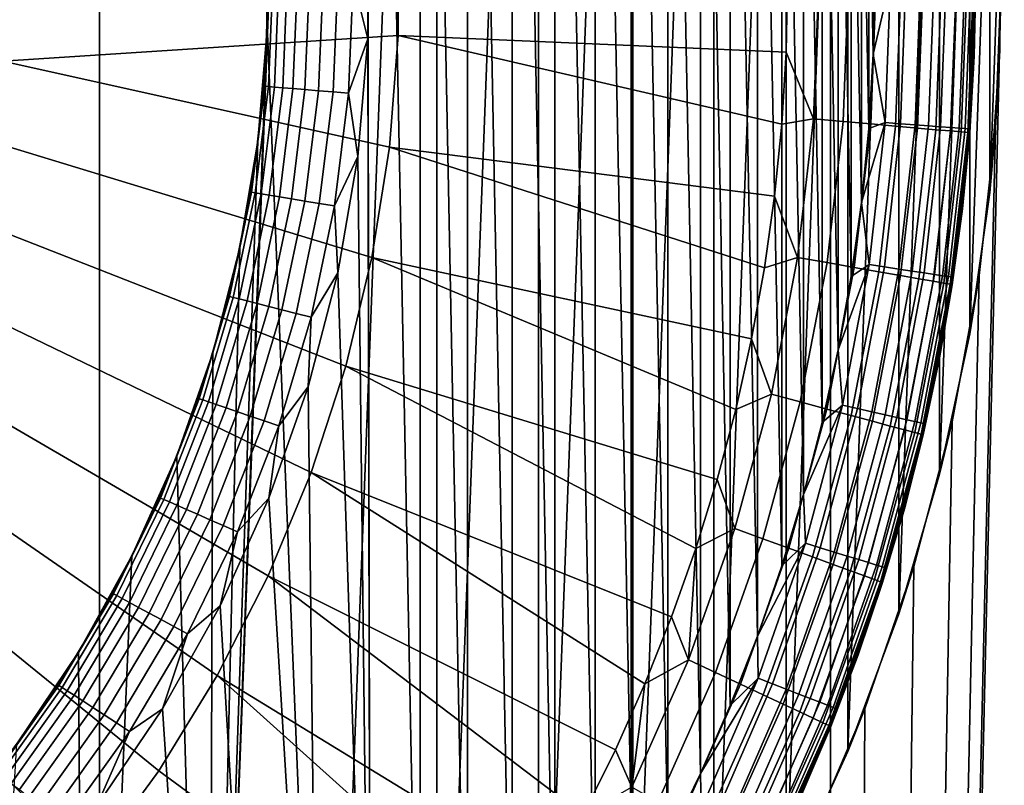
# Model space of a CAD drawing. Header units: metres. Extents: x -109 to 109, y -100 to 58.
# Tile 612 of 642: x 78.56 to 80.51, y 41.41 to 42.92. Entities that reach past the tile are written whole.
import ezdxf

# ---------------------------------------------------------------- set-up
doc = ezdxf.new("R2010")
doc.units = ezdxf.units.M
doc.layers.add('solid_21_062_100_XXX', color=7, linetype='CONTINUOUS')

msp = doc.modelspace()

# ---------------------------------------------------------------- linework, layer by layer
at = {"layer": 'solid_21_062_100_XXX'}
for points in [[(78.716789, 47.799999, 12.809598), (77.981873, 47.799999, 12.915263), (77.981888, 28.5, 12.915262), (78.716789, 28.5, 12.8096)], [(79.444473, 47.799999, 12.662149), (78.716789, 47.799999, 12.809598), (78.716789, 28.5, 12.8096), (79.444458, 28.5, 12.662155)], [(80.162544, 47.799999, 12.473401), (79.444473, 47.799999, 12.662149), (79.444458, 28.5, 12.662155), (80.162521, 28.5, 12.473409)], [(80.868645, 47.799999, 12.243976), (80.162544, 47.799999, 12.473401), (80.162521, 28.5, 12.473409), (80.868645, 28.5, 12.243977)], [(80.5, 43.000057, -12.369317), (80.868645, 47.799999, -12.243976), (80.868645, 28.5, -12.243977), (80.162521, 28.5, -12.473409)], [(79.047775, 42.893463, -9.237076), (79.165985, 45.982033, -9.20366), (79.049286, 42.893391, -9.235881)], [(79.047775, 42.893463, -9.237076), (79.047775, 43.106483, -9.237076), (79.165985, 45.982033, -9.20366)], [(79.049286, 42.893391, -9.235881), (79.165985, 45.982033, -9.20366), (79.383881, 45.771866, -9.137719), (79.165985, 40.017967, -9.203661)], [(79.165985, 40.017967, -9.203661), (79.383881, 45.771866, -9.137719), (79.383873, 40.22813, -9.137719)], [(79.383873, 40.22813, -9.137719), (79.383881, 45.771866, -9.137719), (79.585381, 45.54567, -9.071655)], [(79.24752, 43.116745, -10.7), (79.253189, 40.453938, -10.7), (79.351067, 40.564041, -10.7), (79.253197, 45.546055, -10.7)], [(79.351067, 40.564041, -10.7), (79.351074, 45.435951, -10.7), (79.253197, 45.546055, -10.7)], [(79.383873, 40.22813, -9.137719), (79.585381, 45.54567, -9.071655), (79.585381, 40.45433, -9.071655)], [(79.585381, 40.45433, -9.071655), (79.585381, 45.54567, -9.071655), (79.768608, 45.305695, -9.007257)], [(79.351067, 40.564041, -10.7), (79.444527, 40.677876, -10.7), (79.351074, 45.435951, -10.7)], [(79.444527, 40.677876, -10.7), (79.444534, 45.322117, -10.7), (79.351074, 45.435951, -10.7)], [(79.444527, 40.677876, -10.7), (79.53344, 40.795288, -10.7), (79.444534, 45.322117, -10.7)], [(79.53344, 40.795288, -10.7), (79.53344, 45.204704, -10.7), (79.444534, 45.322117, -10.7)], [(79.585381, 40.45433, -9.071655), (79.768608, 45.305695, -9.007257), (79.7686, 40.694302, -9.007258)], [(79.7686, 40.694302, -9.007258), (79.768608, 45.305695, -9.007257), (79.932037, 45.054535, -8.946269)], [(79.617691, 40.916134, -10.7), (79.617699, 45.083858, -10.7), (79.53344, 45.204704, -10.7)], [(79.53344, 40.795288, -10.7), (79.617691, 40.916134, -10.7), (79.53344, 45.204704, -10.7)], [(79.617691, 40.916134, -10.7), (79.697105, 41.040146, -10.7), (79.617699, 45.083858, -10.7)], [(79.697105, 41.040146, -10.7), (79.697105, 44.959843, -10.7), (79.617699, 45.083858, -10.7)], [(79.7686, 40.694302, -9.007258), (79.932037, 45.054535, -8.946269), (79.932037, 40.945465, -8.94627)], [(79.932037, 40.945465, -8.94627), (79.932037, 45.054535, -8.946269), (80.075157, 44.793949, -8.890058)], [(79.771614, 41.167236, -10.7), (79.771622, 44.832752, -10.7), (79.697105, 44.959843, -10.7)], [(79.697105, 41.040146, -10.7), (79.771614, 41.167236, -10.7), (79.697105, 44.959843, -10.7)], [(79.771614, 41.167236, -10.7), (79.841057, 41.297112, -10.7), (79.771622, 44.832752, -10.7)], [(79.841057, 41.297112, -10.7), (79.841064, 44.702881, -10.7), (79.771622, 44.832752, -10.7)], [(79.932037, 40.945465, -8.94627), (80.075157, 44.793949, -8.890058), (80.075157, 41.206051, -8.890059)], [(80.075157, 41.206051, -8.890059), (80.075157, 44.793949, -8.890058), (80.197212, 44.52663, -8.839994)], [(79.841057, 41.297112, -10.7), (79.90535, 41.429626, -10.7), (79.841064, 44.702881, -10.7)], [(79.90535, 41.429626, -10.7), (79.905357, 44.570366, -10.7), (79.841064, 44.702881, -10.7)], [(79.90535, 41.429626, -10.7), (79.964401, 41.564583, -10.7), (79.905357, 44.570366, -10.7)], [(79.964401, 41.564583, -10.7), (79.964401, 44.43541, -10.7), (79.905357, 44.570366, -10.7)], [(80.075157, 41.206051, -8.890059), (80.197212, 44.52663, -8.839994), (80.197212, 41.473366, -8.839995)], [(80.197212, 41.473366, -8.839995), (80.197212, 44.52663, -8.839994), (80.298233, 44.25436, -8.797061)], [(80.018089, 41.70171, -10.7), (80.018089, 44.298279, -10.7), (79.964401, 44.43541, -10.7)], [(79.964401, 41.564583, -10.7), (80.018089, 41.70171, -10.7), (79.964401, 44.43541, -10.7)], [(80.066368, 41.8409, -10.7), (80.066376, 44.159088, -10.7), (80.018089, 44.298279, -10.7)], [(80.018089, 41.70171, -10.7), (80.066368, 41.8409, -10.7), (80.018089, 44.298279, -10.7)], [(80.197212, 41.473366, -8.839995), (80.298233, 44.25436, -8.797061), (80.298233, 41.745636, -8.797061)], [(80.298233, 41.745636, -8.797061), (80.298233, 44.25436, -8.797061), (80.378517, 43.978317, -8.761956)], [(80.066368, 41.8409, -10.7), (80.109131, 41.981819, -10.7), (80.066376, 44.159088, -10.7)], [(80.109131, 41.981819, -10.7), (80.109131, 44.018169, -10.7), (80.066376, 44.159088, -10.7)], [(80.146332, 42.124352, -10.7), (80.146332, 43.875637, -10.7), (80.109131, 44.018169, -10.7)], [(80.109131, 41.981819, -10.7), (80.146332, 42.124352, -10.7), (80.109131, 44.018169, -10.7)], [(80.298233, 41.745636, -8.797061), (80.378517, 43.978317, -8.761956), (80.378517, 42.021679, -8.761956)], [(80.378517, 42.021679, -8.761956), (80.378517, 43.978317, -8.761956), (80.438217, 43.700317, -8.735281)], [(80.177902, 42.268219, -10.7), (80.17791, 43.73177, -10.7), (80.146332, 43.875637, -10.7)], [(80.146332, 42.124352, -10.7), (80.177902, 42.268219, -10.7), (80.146332, 43.875637, -10.7)], [(80.177902, 42.268219, -10.7), (80.203804, 42.413197, -10.7), (80.17791, 43.73177, -10.7)], [(80.203804, 42.413197, -10.7), (80.203804, 43.586796, -10.7), (80.17791, 43.73177, -10.7)], [(80.378517, 42.021679, -8.761956), (80.438217, 43.700317, -8.735281), (80.438217, 42.299679, -8.735281)], [(80.438217, 42.299679, -8.735281), (80.438217, 43.700317, -8.735281), (80.477821, 43.420666, -8.71732)], [(80.223991, 42.559132, -10.7), (80.223991, 43.440861, -10.7), (80.203804, 43.586796, -10.7)], [(80.203804, 42.413197, -10.7), (80.223991, 42.559132, -10.7), (80.203804, 43.586796, -10.7)], [(80.238434, 42.705681, -10.7), (80.238434, 43.294308, -10.7), (80.223991, 43.440861, -10.7)], [(80.223991, 42.559132, -10.7), (80.238434, 42.705681, -10.7), (80.223991, 43.440861, -10.7)], [(80.438217, 42.299679, -8.735281), (80.477821, 43.420666, -8.71732), (80.477821, 42.579334, -8.71732)], [(80.477821, 42.579334, -8.71732), (80.477821, 43.420666, -8.71732), (80.497543, 43.140156, -8.708293)], [(80.247108, 42.852745, -10.7), (80.247108, 43.147247, -10.7), (80.238434, 43.294308, -10.7)], [(80.238434, 42.705681, -10.7), (80.247108, 42.852745, -10.7), (80.238434, 43.294308, -10.7)], [(80.281288, 43, -10.702462), (80.25, 42.999996, -10.7), (80.247108, 43.147247, -10.7), (80.247108, 42.852745, -10.7)], [(80.447578, 43, -10.868961), (80.447098, 42.848705, -10.9), (80.449997, 43, -12.051724), (80.447098, 43.151295, -10.9)], [(80.477821, 42.579334, -8.71732), (80.497543, 43.140156, -8.708293), (80.497543, 42.85984, -8.708293)], [(80.497543, 43.140156, -8.708293), (80.5, 43.000057, -12.369317), (80.489265, 42.707226, -12.372782), (80.497543, 42.85984, -8.708293)], [(79.218712, 43, -10.697537), (79.24752, 42.883259, -10.7), (79.24752, 43.116745, -10.7)], [(79.24752, 43.116745, -10.7), (79.24752, 42.883259, -10.7), (79.253189, 40.453938, -10.7)], [(78.525978, 42.838936, -12.851696), (78.532372, 43.000004, -12.851696), (79.307747, 43.110588, -12.715114), (79.307747, 42.889393, -12.715114)], [(79.047569, 43.111229, -10.5), (79.047775, 43.106483, -9.237076), (79.047775, 42.893463, -9.237076), (79.050003, 43, -10.5)], [(79.307747, 43.110588, -12.715114), (80.077774, 43, -12.535121), (80.074921, 42.856968, -12.535121), (79.307747, 42.889393, -12.715114)], [(79.043709, 42.789223, -10.531038), (79.052422, 43, -10.531038), (79.047569, 42.888771, -10.5)], [(79.05098, 42.78862, -10.561594), (79.059723, 43, -10.561594), (79.052422, 43, -10.531038), (79.043709, 42.789223, -10.531038)], [(79.047569, 42.888771, -10.5), (79.050003, 43, -10.5), (79.047775, 42.893463, -9.237076)], [(79.052422, 43, -10.531038), (79.050003, 43, -10.5), (79.047569, 42.888771, -10.5)], [(79.062927, 42.787628, -10.590631), (79.071716, 43, -10.590631), (79.059723, 43, -10.561594), (79.05098, 42.78862, -10.561594)], [(79.079262, 42.786278, -10.61743), (79.088104, 43, -10.61743), (79.071716, 43, -10.590631), (79.062927, 42.787628, -10.590631)], [(79.099579, 42.784592, -10.641333), (79.10849, 43, -10.641333), (79.088104, 43, -10.61743), (79.079262, 42.786278, -10.61743)], [(79.123375, 42.782619, -10.661748), (79.13237, 43, -10.661748), (79.10849, 43, -10.641333), (79.099579, 42.784592, -10.641333)], [(79.150063, 42.780411, -10.678173), (79.159149, 43, -10.678173), (79.13237, 43, -10.661748), (79.123375, 42.782619, -10.661748)], [(79.178986, 42.778011, -10.690202), (79.188164, 43, -10.690202), (79.159149, 43, -10.678173), (79.150063, 42.780411, -10.678173)], [(79.209427, 42.77549, -10.697537), (79.218712, 43, -10.697537), (79.188164, 43, -10.690202), (79.178986, 42.778011, -10.690202)], [(79.209427, 42.77549, -10.697537), (79.24752, 42.883259, -10.7), (79.218712, 43, -10.697537)], [(80.13945, 43, -12.514442), (80.129021, 42.724632, -12.514442), (80.074921, 42.856968, -12.535121), (80.077774, 43, -12.535121)], [(80.198433, 43, -12.485639), (80.187775, 42.719482, -12.485639), (80.129021, 42.724632, -12.514442), (80.13945, 43, -12.514442)], [(80.489265, 42.707226, -12.372782), (80.5, 43.000057, -12.369317), (80.162521, 28.5, -12.473409)], [(80.253128, 43, -12.449358), (80.242271, 42.71471, -12.449358), (80.187775, 42.719482, -12.485639), (80.198433, 43, -12.485639)], [(80.302605, 43, -12.406224), (80.291557, 42.710392, -12.406224), (80.242271, 42.71471, -12.449358), (80.253128, 43, -12.449358)], [(80.270714, 42.717422, -10.702462), (80.281288, 43, -10.702462), (80.247108, 42.852745, -10.7)], [(80.301178, 42.715141, -10.709799), (80.311836, 43, -10.709799), (80.281288, 43, -10.702462), (80.270714, 42.717422, -10.702462)], [(80.346001, 43, -12.356982), (80.334793, 42.706604, -12.356982), (80.291557, 42.710392, -12.406224), (80.302605, 43, -12.406224)], [(80.330116, 42.712971, -10.721828), (80.340851, 43, -10.721828), (80.311836, 43, -10.709799), (80.301178, 42.715141, -10.709799)], [(80.356819, 42.710972, -10.738252), (80.36763, 43, -10.738252), (80.340851, 43, -10.721828), (80.330116, 42.712971, -10.721828)], [(80.382576, 43, -12.302479), (80.371231, 42.703411, -12.302479), (80.334793, 42.706604, -12.356982), (80.346001, 43, -12.356982)], [(80.38063, 42.709187, -10.758668), (80.39151, 43, -10.758668), (80.36763, 43, -10.738252), (80.356819, 42.710972, -10.738252)], [(80.411697, 43, -12.243655), (80.400238, 42.700867, -12.243655), (80.371231, 42.703411, -12.302479), (80.382576, 43, -12.302479)], [(80.400955, 42.707664, -10.78257), (80.411896, 43, -10.78257), (80.39151, 43, -10.758668), (80.38063, 42.709187, -10.758668)], [(80.432861, 43, -12.181523), (80.421326, 42.699017, -12.181523), (80.400238, 42.700867, -12.243655), (80.411697, 43, -12.243655)], [(80.417305, 42.70644, -10.80937), (80.428284, 43, -10.80937), (80.411896, 43, -10.78257), (80.400955, 42.707664, -10.78257)], [(80.42926, 42.705544, -10.838406), (80.440277, 43, -10.838406), (80.428284, 43, -10.80937), (80.417305, 42.70644, -10.80937)], [(80.445702, 43, -12.117154), (80.43412, 42.697895, -12.117154), (80.421326, 42.699017, -12.181523), (80.432861, 43, -12.181523)], [(80.436539, 42.704998, -10.868961), (80.447578, 43, -10.868961), (80.440277, 43, -10.838406), (80.42926, 42.705544, -10.838406)], [(80.43412, 42.697895, -12.117154), (80.445702, 43, -12.117154), (80.449997, 43, -12.051724), (80.4384, 42.697514, -12.051724)], [(80.436539, 42.704998, -10.868961), (80.447098, 42.848705, -10.9), (80.447578, 43, -10.868961)], [(80.4384, 42.697514, -12.051724), (80.449997, 43, -12.051724), (80.447098, 42.848705, -10.9)], [(78.525978, 42.838936, -12.851696), (79.307747, 42.889393, -12.715114), (79.290344, 42.66888, -12.715114)], [(79.029945, 42.680843, -9.241974), (79.047775, 42.893463, -9.237076), (78.933357, 39.825291, -9.267887)], [(79.049286, 42.893391, -9.235881), (78.933357, 39.825291, -9.267887), (79.047775, 42.893463, -9.237076)], [(79.165985, 40.017967, -9.203661), (78.933357, 39.825291, -9.267887), (79.049286, 42.893391, -9.235881)], [(79.040298, 42.777752, -10.5), (79.047569, 42.888771, -10.5), (79.047775, 42.893463, -9.237076), (79.029945, 42.680843, -9.241974)], [(79.043709, 42.789223, -10.531038), (79.047569, 42.888771, -10.5), (79.040298, 42.777752, -10.5)], [(79.209427, 42.77549, -10.697537), (79.227715, 42.650623, -10.7), (79.24752, 42.883259, -10.7)], [(79.24752, 42.883259, -10.7), (79.227715, 42.650623, -10.7), (79.253189, 40.453938, -10.7)], [(79.307747, 42.889393, -12.715114), (80.066345, 42.714165, -12.535121), (80.052063, 42.571819, -12.535121), (79.290344, 42.66888, -12.715114)], [(79.307747, 42.889393, -12.715114), (80.074921, 42.856968, -12.535121), (80.066345, 42.714165, -12.535121)], [(80.129021, 42.724632, -12.514442), (80.066345, 42.714165, -12.535121), (80.074921, 42.856968, -12.535121)], [(80.270714, 42.717422, -10.702462), (80.247108, 42.852745, -10.7), (80.238434, 42.705681, -10.7)], [(80.436539, 42.704998, -10.868961), (80.423935, 42.547001, -10.9), (80.4384, 42.697514, -12.051724), (80.447098, 42.848705, -10.9)], [(80.477821, 42.579334, -8.71732), (80.497543, 42.85984, -8.708293), (80.489265, 42.707226, -12.372782)], [(78.525978, 42.838936, -12.851696), (79.290344, 42.66888, -12.715114), (79.255653, 42.45042, -12.715114), (78.506844, 42.678879, -12.851696)], [(79.017609, 42.579884, -10.531038), (79.043709, 42.789223, -10.531038), (79.028183, 42.66716, -10.5)], [(79.024811, 42.578682, -10.561594), (79.05098, 42.78862, -10.561594), (79.043709, 42.789223, -10.531038), (79.017609, 42.579884, -10.531038)], [(79.036636, 42.57671, -10.590631), (79.062927, 42.787628, -10.590631), (79.05098, 42.78862, -10.561594), (79.024811, 42.578682, -10.561594)], [(79.043709, 42.789223, -10.531038), (79.040298, 42.777752, -10.5), (79.028183, 42.66716, -10.5)], [(79.052803, 42.574013, -10.61743), (79.079262, 42.786278, -10.61743), (79.062927, 42.787628, -10.590631), (79.036636, 42.57671, -10.590631)], [(79.072914, 42.570656, -10.641333), (79.099579, 42.784592, -10.641333), (79.079262, 42.786278, -10.61743), (79.052803, 42.574013, -10.61743)], [(79.028183, 42.66716, -10.5), (79.040298, 42.777752, -10.5), (79.029945, 42.680843, -9.241974)], [(79.096466, 42.566727, -10.661748), (79.123375, 42.782619, -10.661748), (79.099579, 42.784592, -10.641333), (79.072914, 42.570656, -10.641333)], [(79.122879, 42.562321, -10.678173), (79.150063, 42.780411, -10.678173), (79.123375, 42.782619, -10.661748), (79.096466, 42.566727, -10.661748)], [(79.151505, 42.557541, -10.690202), (79.178986, 42.778011, -10.690202), (79.150063, 42.780411, -10.678173), (79.122879, 42.562321, -10.678173)], [(79.181633, 42.552513, -10.697537), (79.209427, 42.77549, -10.697537), (79.178986, 42.778011, -10.690202), (79.151505, 42.557541, -10.690202)], [(79.181633, 42.552513, -10.697537), (79.227715, 42.650623, -10.7), (79.209427, 42.77549, -10.697537)], [(80.129021, 42.724632, -12.514442), (80.097778, 42.45084, -12.514442), (80.052063, 42.571819, -12.535121), (80.066345, 42.714165, -12.535121)], [(80.155876, 42.440582, -12.485639), (80.097778, 42.45084, -12.514442), (80.129021, 42.724632, -12.514442), (80.187775, 42.719482, -12.485639)], [(80.209755, 42.431068, -12.449358), (80.155876, 42.440582, -12.485639), (80.187775, 42.719482, -12.485639), (80.242271, 42.71471, -12.449358)], [(80.457024, 42.415203, -12.383133), (80.489265, 42.707226, -12.372782), (80.162521, 28.5, -12.473409)], [(80.258492, 42.422462, -12.406224), (80.209755, 42.431068, -12.449358), (80.242271, 42.71471, -12.449358), (80.291557, 42.710392, -12.406224)], [(80.270714, 42.717422, -10.702462), (80.238434, 42.705681, -10.7), (80.223991, 42.559132, -10.7)], [(80.239052, 42.436428, -10.702462), (80.270714, 42.717422, -10.702462), (80.223991, 42.559132, -10.7)], [(80.269257, 42.431877, -10.709799), (80.301178, 42.715141, -10.709799), (80.270714, 42.717422, -10.702462), (80.239052, 42.436428, -10.702462)], [(80.301239, 42.414913, -12.356982), (80.258492, 42.422462, -12.406224), (80.291557, 42.710392, -12.406224), (80.334793, 42.706604, -12.356982)], [(80.297958, 42.427551, -10.721828), (80.330116, 42.712971, -10.721828), (80.301178, 42.715141, -10.709799), (80.269257, 42.431877, -10.709799)], [(80.324432, 42.423557, -10.738252), (80.356819, 42.710972, -10.738252), (80.330116, 42.712971, -10.721828), (80.297958, 42.427551, -10.721828)], [(80.348045, 42.420002, -10.758668), (80.38063, 42.709187, -10.758668), (80.356819, 42.710972, -10.738252), (80.324432, 42.423557, -10.738252)], [(80.368202, 42.416962, -10.78257), (80.400955, 42.707664, -10.78257), (80.38063, 42.709187, -10.758668), (80.348045, 42.420002, -10.758668)], [(80.384415, 42.41452, -10.80937), (80.417305, 42.70644, -10.80937), (80.400955, 42.707664, -10.78257), (80.368202, 42.416962, -10.78257)], [(80.438217, 42.299679, -8.735281), (80.477821, 42.579334, -8.71732), (80.489265, 42.707226, -12.372782), (80.457024, 42.415203, -12.383133)], [(80.337265, 42.408554, -12.302479), (80.301239, 42.414913, -12.356982), (80.334793, 42.706604, -12.356982), (80.371231, 42.703411, -12.302479)], [(80.365944, 42.403484, -12.243655), (80.337265, 42.408554, -12.302479), (80.371231, 42.703411, -12.302479), (80.400238, 42.700867, -12.243655)], [(80.386787, 42.399799, -12.181523), (80.365944, 42.403484, -12.243655), (80.400238, 42.700867, -12.243655), (80.421326, 42.699017, -12.181523)], [(80.396271, 42.412731, -10.838406), (80.42926, 42.705544, -10.838406), (80.417305, 42.70644, -10.80937), (80.384415, 42.41452, -10.80937)], [(80.399437, 42.39756, -12.117154), (80.386787, 42.399799, -12.181523), (80.421326, 42.699017, -12.181523), (80.43412, 42.697895, -12.117154)], [(80.403488, 42.411644, -10.868961), (80.436539, 42.704998, -10.868961), (80.42926, 42.705544, -10.838406), (80.396271, 42.412731, -10.838406)], [(80.43412, 42.697895, -12.117154), (80.4384, 42.697514, -12.051724), (80.403671, 42.396805, -12.051724), (80.399437, 42.39756, -12.117154)], [(80.403488, 42.411644, -10.868961), (80.423935, 42.547001, -10.9), (80.436539, 42.704998, -10.868961)], [(80.403671, 42.396805, -12.051724), (80.4384, 42.697514, -12.051724), (80.423935, 42.547001, -10.9)], [(78.506844, 42.678879, -12.851696), (79.255653, 42.45042, -12.715114), (79.203888, 42.235363, -12.715114), (78.475082, 42.520847, -12.851696)], [(78.994316, 42.470032, -9.251655), (79.029945, 42.680843, -9.241974), (78.933357, 39.825291, -9.267887)], [(79.011261, 42.557198, -10.5), (79.028183, 42.66716, -10.5), (79.029945, 42.680843, -9.241974), (78.994316, 42.470032, -9.251655)], [(79.290344, 42.66888, -12.715114), (80.032104, 42.430161, -12.535121), (80.0065, 42.28941, -12.535121), (79.255653, 42.45042, -12.715114)], [(79.290344, 42.66888, -12.715114), (80.052063, 42.571819, -12.535121), (80.032104, 42.430161, -12.535121)], [(79.017609, 42.579884, -10.531038), (79.028183, 42.66716, -10.5), (79.011261, 42.557198, -10.5)], [(79.181633, 42.552513, -10.697537), (79.188255, 42.420525, -10.7), (79.227715, 42.650623, -10.7)], [(79.227715, 42.650623, -10.7), (79.188255, 42.420525, -10.7), (79.253189, 40.453938, -10.7)], [(78.974319, 42.373417, -10.531038), (79.017609, 42.579884, -10.531038), (78.989555, 42.448082, -10.5)], [(78.981392, 42.371624, -10.561594), (79.024811, 42.578682, -10.561594), (79.017609, 42.579884, -10.531038), (78.974319, 42.373417, -10.531038)], [(78.993019, 42.368683, -10.590631), (79.036636, 42.57671, -10.590631), (79.024811, 42.578682, -10.561594), (78.981392, 42.371624, -10.561594)], [(79.017609, 42.579884, -10.531038), (79.011261, 42.557198, -10.5), (78.989555, 42.448082, -10.5)], [(79.008911, 42.364658, -10.61743), (79.052803, 42.574013, -10.61743), (79.036636, 42.57671, -10.590631), (78.993019, 42.368683, -10.590631)], [(79.028671, 42.359653, -10.641333), (79.072914, 42.570656, -10.641333), (79.052803, 42.574013, -10.61743), (79.008911, 42.364658, -10.61743)], [(80.097778, 42.45084, -12.514442), (80.032104, 42.430161, -12.535121), (80.052063, 42.571819, -12.535121)], [(78.989555, 42.448082, -10.5), (79.011261, 42.557198, -10.5), (78.994316, 42.470032, -9.251655)], [(79.051819, 42.35379, -10.661748), (79.096466, 42.566727, -10.661748), (79.072914, 42.570656, -10.641333), (79.028671, 42.359653, -10.641333)], [(79.077774, 42.347218, -10.678173), (79.122879, 42.562321, -10.678173), (79.096466, 42.566727, -10.661748), (79.051819, 42.35379, -10.661748)], [(79.105911, 42.340096, -10.690202), (79.151505, 42.557541, -10.690202), (79.122879, 42.562321, -10.678173), (79.077774, 42.347218, -10.678173)], [(79.135521, 42.332596, -10.697537), (79.181633, 42.552513, -10.697537), (79.151505, 42.557541, -10.690202), (79.105911, 42.340096, -10.690202)], [(79.135521, 42.332596, -10.697537), (79.188255, 42.420525, -10.7), (79.181633, 42.552513, -10.697537)], [(80.239052, 42.436428, -10.702462), (80.223991, 42.559132, -10.7), (80.203804, 42.413197, -10.7)], [(80.403488, 42.411644, -10.868961), (80.377747, 42.247955, -10.9), (80.403671, 42.396805, -12.051724), (80.423935, 42.547001, -10.9)], [(78.475082, 42.520847, -12.851696), (79.203888, 42.235363, -12.715114), (79.135361, 42.025047, -12.715114), (78.430893, 42.365826, -12.851696)], [(78.940895, 42.262081, -9.265891), (78.994316, 42.470032, -9.251655), (78.933357, 39.825291, -9.267887)], [(78.963112, 42.340012, -10.5), (78.989555, 42.448082, -10.5), (78.994316, 42.470032, -9.251655), (78.940895, 42.262081, -9.265891)], [(78.974319, 42.373417, -10.531038), (78.989555, 42.448082, -10.5), (78.963112, 42.340012, -10.5)], [(79.255653, 42.45042, -12.715114), (79.975288, 42.149796, -12.535121), (79.938522, 42.011543, -12.535121), (79.203888, 42.235363, -12.715114)], [(79.255653, 42.45042, -12.715114), (80.0065, 42.28941, -12.535121), (79.975288, 42.149796, -12.535121)], [(80.097778, 42.45084, -12.514442), (80.045914, 42.180199, -12.514442), (80.0065, 42.28941, -12.535121), (80.032104, 42.430161, -12.535121)], [(80.102913, 42.164902, -12.485639), (80.045914, 42.180199, -12.514442), (80.097778, 42.45084, -12.514442), (80.155876, 42.440582, -12.485639)], [(80.155777, 42.150719, -12.449358), (80.102913, 42.164902, -12.485639), (80.155876, 42.440582, -12.485639), (80.209755, 42.431068, -12.449358)], [(80.239052, 42.436428, -10.702462), (80.203804, 42.413197, -10.7), (80.177902, 42.268219, -10.7)], [(80.186485, 42.158585, -10.702462), (80.239052, 42.436428, -10.702462), (80.177902, 42.268219, -10.7)], [(80.216263, 42.151787, -10.709799), (80.269257, 42.431877, -10.709799), (80.239052, 42.436428, -10.702462), (80.186485, 42.158585, -10.702462)], [(79.129417, 42.194611, -10.7), (79.1511, 40.347805, -10.7), (79.253189, 40.453938, -10.7), (79.188255, 42.420525, -10.7)], [(79.135521, 42.332596, -10.697537), (79.129417, 42.194611, -10.7), (79.188255, 42.420525, -10.7)], [(80.20359, 42.13789, -12.406224), (80.155777, 42.150719, -12.449358), (80.209755, 42.431068, -12.449358), (80.258492, 42.422462, -12.406224)], [(80.403275, 42.125687, -12.400178), (80.457024, 42.415203, -12.383133), (80.162521, 28.5, -12.473409)], [(80.245529, 42.126637, -12.356982), (80.20359, 42.13789, -12.406224), (80.258492, 42.422462, -12.406224), (80.301239, 42.414913, -12.356982)], [(80.244553, 42.145329, -10.721828), (80.297958, 42.427551, -10.721828), (80.269257, 42.431877, -10.709799), (80.216263, 42.151787, -10.709799)], [(80.27066, 42.13937, -10.738252), (80.324432, 42.423557, -10.738252), (80.297958, 42.427551, -10.721828), (80.244553, 42.145329, -10.721828)], [(80.293945, 42.134056, -10.758668), (80.348045, 42.420002, -10.758668), (80.324432, 42.423557, -10.738252), (80.27066, 42.13937, -10.738252)], [(80.31382, 42.12952, -10.78257), (80.368202, 42.416962, -10.78257), (80.348045, 42.420002, -10.758668), (80.293945, 42.134056, -10.758668)], [(80.329796, 42.125874, -10.80937), (80.384415, 42.41452, -10.80937), (80.368202, 42.416962, -10.78257), (80.31382, 42.12952, -10.78257)], [(80.378517, 42.021679, -8.761956), (80.438217, 42.299679, -8.735281), (80.457024, 42.415203, -12.383133), (80.403275, 42.125687, -12.400178)], [(80.280869, 42.117153, -12.302479), (80.245529, 42.126637, -12.356982), (80.301239, 42.414913, -12.356982), (80.337265, 42.408554, -12.302479)], [(80.309006, 42.109596, -12.243655), (80.280869, 42.117153, -12.302479), (80.337265, 42.408554, -12.302479), (80.365944, 42.403484, -12.243655)], [(80.32946, 42.104103, -12.181523), (80.309006, 42.109596, -12.243655), (80.365944, 42.403484, -12.243655), (80.386787, 42.399799, -12.181523)], [(80.341866, 42.100765, -12.117154), (80.32946, 42.104103, -12.181523), (80.386787, 42.399799, -12.181523), (80.399437, 42.39756, -12.117154)], [(80.341492, 42.123207, -10.838406), (80.396271, 42.412731, -10.838406), (80.384415, 42.41452, -10.80937), (80.329796, 42.125874, -10.80937)], [(80.348602, 42.121582, -10.868961), (80.403488, 42.411644, -10.868961), (80.396271, 42.412731, -10.838406), (80.341492, 42.123207, -10.838406)], [(80.399437, 42.39756, -12.117154), (80.403671, 42.396805, -12.051724), (80.346016, 42.09964, -12.051724), (80.341866, 42.100765, -12.117154)], [(80.346016, 42.09964, -12.051724), (80.403671, 42.396805, -12.051724), (80.377747, 42.247955, -10.9)], [(80.348602, 42.121582, -10.868961), (80.377747, 42.247955, -10.9), (80.403488, 42.411644, -10.868961)], [(78.430893, 42.365826, -12.851696), (79.135361, 42.025047, -12.715114), (79.050507, 41.820774, -12.715114), (78.374557, 42.214794, -12.851696)], [(78.914124, 42.17123, -10.531038), (78.974319, 42.373417, -10.531038), (78.931976, 42.2332, -10.5)], [(78.921028, 42.168861, -10.561594), (78.981392, 42.371624, -10.561594), (78.974319, 42.373417, -10.531038), (78.914124, 42.17123, -10.531038)], [(78.932373, 42.164967, -10.590631), (78.993019, 42.368683, -10.590631), (78.981392, 42.371624, -10.561594), (78.921028, 42.168861, -10.561594)], [(78.974319, 42.373417, -10.531038), (78.963112, 42.340012, -10.5), (78.931976, 42.2332, -10.5)], [(78.947876, 42.159645, -10.61743), (79.008911, 42.364658, -10.61743), (78.993019, 42.368683, -10.590631), (78.932373, 42.164967, -10.590631)], [(78.967155, 42.153027, -10.641333), (79.028671, 42.359653, -10.641333), (79.008911, 42.364658, -10.61743), (78.947876, 42.159645, -10.61743)], [(78.989738, 42.145271, -10.661748), (79.051819, 42.35379, -10.661748), (79.028671, 42.359653, -10.641333), (78.967155, 42.153027, -10.641333)], [(78.931976, 42.2332, -10.5), (78.963112, 42.340012, -10.5), (78.940895, 42.262081, -9.265891)], [(79.015068, 42.136578, -10.678173), (79.077774, 42.347218, -10.678173), (79.051819, 42.35379, -10.661748), (78.989738, 42.145271, -10.661748)], [(79.042511, 42.127155, -10.690202), (79.105911, 42.340096, -10.690202), (79.077774, 42.347218, -10.678173), (79.015068, 42.136578, -10.678173)], [(79.071404, 42.117237, -10.697537), (79.135521, 42.332596, -10.697537), (79.105911, 42.340096, -10.690202), (79.042511, 42.127155, -10.690202)], [(79.071404, 42.117237, -10.697537), (79.129417, 42.194611, -10.7), (79.135521, 42.332596, -10.697537)], [(80.045914, 42.180199, -12.514442), (79.975288, 42.149796, -12.535121), (80.0065, 42.28941, -12.535121)], [(78.869789, 42.058399, -9.284332), (78.940895, 42.262081, -9.265891), (78.933357, 39.825291, -9.267887)], [(78.896217, 42.12785, -10.5), (78.931976, 42.2332, -10.5), (78.940895, 42.262081, -9.265891), (78.869789, 42.058399, -9.284332)], [(80.186485, 42.158585, -10.702462), (80.177902, 42.268219, -10.7), (80.146332, 42.124352, -10.7)], [(80.348602, 42.121582, -10.868961), (80.3088, 41.953323, -10.9), (80.346016, 42.09964, -12.051724), (80.377747, 42.247955, -10.9)], [(78.914124, 42.17123, -10.531038), (78.931976, 42.2332, -10.5), (78.896217, 42.12785, -10.5)], [(79.203888, 42.235363, -12.715114), (79.896255, 41.874866, -12.535121), (79.848564, 41.739994, -12.535121), (79.135361, 42.025047, -12.715114)], [(79.203888, 42.235363, -12.715114), (79.938522, 42.011543, -12.535121), (79.896255, 41.874866, -12.535121)], [(78.374557, 42.214794, -12.851696), (79.050507, 41.820774, -12.715114), (78.949844, 41.623806, -12.715114), (78.306435, 42.068703, -12.851696)], [(79.129417, 42.194611, -10.7), (79.051628, 41.97448, -10.7), (79.1511, 40.347805, -10.7)], [(79.071404, 42.117237, -10.697537), (79.051628, 41.97448, -10.7), (79.129417, 42.194611, -10.7)], [(78.83744, 41.974705, -10.531038), (78.914124, 42.17123, -10.531038), (78.855896, 42.024158, -10.5)], [(78.844124, 41.971771, -10.561594), (78.921028, 42.168861, -10.561594), (78.914124, 42.17123, -10.531038), (78.83744, 41.974705, -10.531038)], [(78.855103, 41.966953, -10.590631), (78.932373, 42.164967, -10.590631), (78.921028, 42.168861, -10.561594), (78.844124, 41.971771, -10.561594)], [(78.870117, 41.960369, -10.61743), (78.947876, 42.159645, -10.61743), (78.932373, 42.164967, -10.590631), (78.855103, 41.966953, -10.590631)], [(78.914124, 42.17123, -10.531038), (78.896217, 42.12785, -10.5), (78.855896, 42.024158, -10.5)], [(80.045914, 42.180199, -12.514442), (79.973724, 41.914257, -12.514442), (79.938522, 42.011543, -12.535121), (79.975288, 42.149796, -12.535121)], [(80.029198, 41.894035, -12.485639), (79.973724, 41.914257, -12.514442), (80.045914, 42.180199, -12.514442), (80.102913, 42.164902, -12.485639)], [(80.080643, 41.875286, -12.449358), (80.029198, 41.894035, -12.485639), (80.102913, 42.164902, -12.485639), (80.155777, 42.150719, -12.449358)], [(78.888786, 41.952183, -10.641333), (78.967155, 42.153027, -10.641333), (78.947876, 42.159645, -10.61743), (78.870117, 41.960369, -10.61743)], [(78.910652, 41.942589, -10.661748), (78.989738, 42.145271, -10.661748), (78.967155, 42.153027, -10.641333), (78.888786, 41.952183, -10.641333)], [(78.935173, 41.931831, -10.678173), (79.015068, 42.136578, -10.678173), (78.989738, 42.145271, -10.661748), (78.910652, 41.942589, -10.661748)], [(80.127174, 41.858326, -12.406224), (80.080643, 41.875286, -12.449358), (80.155777, 42.150719, -12.449358), (80.20359, 42.13789, -12.406224)], [(80.186485, 42.158585, -10.702462), (80.146332, 42.124352, -10.7), (80.109131, 41.981819, -10.7)], [(80.113297, 41.885445, -10.702462), (80.186485, 42.158585, -10.702462), (80.109131, 41.981819, -10.7)], [(80.142487, 41.876442, -10.709799), (80.216263, 42.151787, -10.709799), (80.186485, 42.158585, -10.702462), (80.113297, 41.885445, -10.702462)], [(80.170219, 41.867889, -10.721828), (80.244553, 42.145329, -10.721828), (80.216263, 42.151787, -10.709799), (80.142487, 41.876442, -10.709799)], [(80.195808, 41.859997, -10.738252), (80.27066, 42.13937, -10.738252), (80.244553, 42.145329, -10.721828), (80.170219, 41.867889, -10.721828)], [(78.855896, 42.024158, -10.5), (78.896217, 42.12785, -10.5), (78.869789, 42.058399, -9.284332)], [(78.961754, 41.920177, -10.690202), (79.042511, 42.127155, -10.690202), (79.015068, 42.136578, -10.678173), (78.935173, 41.931831, -10.678173)], [(78.989723, 41.907906, -10.697537), (79.071404, 42.117237, -10.697537), (79.042511, 42.127155, -10.690202), (78.961754, 41.920177, -10.690202)], [(80.167984, 41.843449, -12.356982), (80.127174, 41.858326, -12.406224), (80.20359, 42.13789, -12.406224), (80.245529, 42.126637, -12.356982)], [(80.327911, 41.839371, -12.423651), (80.403275, 42.125687, -12.400178), (80.162521, 28.5, -12.473409)], [(80.202377, 41.83091, -12.302479), (80.167984, 41.843449, -12.356982), (80.245529, 42.126637, -12.356982), (80.280869, 42.117153, -12.302479)], [(80.21862, 41.852959, -10.758668), (80.293945, 42.134056, -10.758668), (80.27066, 42.13937, -10.738252), (80.195808, 41.859997, -10.738252)], [(80.238098, 41.846947, -10.78257), (80.31382, 42.12952, -10.78257), (80.293945, 42.134056, -10.758668), (80.21862, 41.852959, -10.758668)], [(80.253761, 41.842117, -10.80937), (80.329796, 42.125874, -10.80937), (80.31382, 42.12952, -10.78257), (80.238098, 41.846947, -10.78257)], [(80.265221, 41.838581, -10.838406), (80.341492, 42.123207, -10.838406), (80.329796, 42.125874, -10.80937), (80.253761, 41.842117, -10.80937)], [(80.272194, 41.83643, -10.868961), (80.348602, 42.121582, -10.868961), (80.341492, 42.123207, -10.838406), (80.265221, 41.838581, -10.838406)], [(80.298233, 41.745636, -8.797061), (80.378517, 42.021679, -8.761956), (80.403275, 42.125687, -12.400178), (80.327911, 41.839371, -12.423651)], [(78.989723, 41.907906, -10.697537), (79.051628, 41.97448, -10.7), (79.071404, 42.117237, -10.697537)], [(80.229767, 41.820923, -12.243655), (80.202377, 41.83091, -12.302479), (80.280869, 42.117153, -12.302479), (80.309006, 42.109596, -12.243655)], [(80.249664, 41.813663, -12.181523), (80.229767, 41.820923, -12.243655), (80.309006, 42.109596, -12.243655), (80.32946, 42.104103, -12.181523)], [(80.261734, 41.80925, -12.117154), (80.249664, 41.813663, -12.181523), (80.32946, 42.104103, -12.181523), (80.341866, 42.100765, -12.117154)], [(80.272194, 41.83643, -10.868961), (80.3088, 41.953323, -10.9), (80.348602, 42.121582, -10.868961)], [(80.341866, 42.100765, -12.117154), (80.346016, 42.09964, -12.051724), (80.265778, 41.807762, -12.051724), (80.261734, 41.80925, -12.117154)], [(80.265778, 41.807762, -12.051724), (80.346016, 42.09964, -12.051724), (80.3088, 41.953323, -10.9)], [(78.306435, 42.068703, -12.851696), (78.949844, 41.623806, -12.715114), (78.834007, 41.435368, -12.715114), (78.226944, 41.928471, -12.851696)], [(78.781227, 41.860485, -9.306488), (78.869789, 42.058399, -9.284332), (78.933357, 39.825291, -9.267887), (78.688629, 39.651882, -9.328709)], [(78.811089, 41.922325, -10.5), (78.855896, 42.024158, -10.5), (78.869789, 42.058399, -9.284332), (78.781227, 41.860485, -9.306488)], [(78.83744, 41.974705, -10.531038), (78.855896, 42.024158, -10.5), (78.811089, 41.922325, -10.5)], [(79.135361, 42.025047, -12.715114), (79.795517, 41.607132, -12.535121), (79.737198, 41.476498, -12.535121), (79.050507, 41.820774, -12.715114)], [(79.135361, 42.025047, -12.715114), (79.848564, 41.739994, -12.535121), (79.795517, 41.607132, -12.535121)], [(79.973724, 41.914257, -12.514442), (79.896255, 41.874866, -12.535121), (79.938522, 42.011543, -12.535121)], [(78.744789, 41.785179, -10.531038), (78.83744, 41.974705, -10.531038), (78.761879, 41.822544, -10.5)], [(78.751205, 41.781708, -10.561594), (78.844124, 41.971771, -10.561594), (78.83744, 41.974705, -10.531038), (78.744789, 41.785179, -10.531038)], [(78.761757, 41.776001, -10.590631), (78.855103, 41.966953, -10.590631), (78.844124, 41.971771, -10.561594), (78.751205, 41.781708, -10.561594)], [(78.83744, 41.974705, -10.531038), (78.811089, 41.922325, -10.5), (78.761879, 41.822544, -10.5)], [(78.955437, 41.76173, -10.7), (79.044876, 40.245716, -10.7), (79.1511, 40.347805, -10.7), (79.051628, 41.97448, -10.7)], [(78.989723, 41.907906, -10.697537), (78.955437, 41.76173, -10.7), (79.051628, 41.97448, -10.7)], [(80.113297, 41.885445, -10.702462), (80.109131, 41.981819, -10.7), (80.066368, 41.8409, -10.7)], [(78.776169, 41.7682, -10.61743), (78.870117, 41.960369, -10.61743), (78.855103, 41.966953, -10.590631), (78.761757, 41.776001, -10.590631)], [(78.794098, 41.758495, -10.641333), (78.888786, 41.952183, -10.641333), (78.870117, 41.960369, -10.61743), (78.776169, 41.7682, -10.61743)], [(78.815094, 41.747131, -10.661748), (78.910652, 41.942589, -10.661748), (78.888786, 41.952183, -10.641333), (78.794098, 41.758495, -10.641333)], [(80.272194, 41.83643, -10.868961), (80.217506, 41.664833, -10.9), (80.265778, 41.807762, -12.051724), (80.3088, 41.953323, -10.9)], [(78.226944, 41.928471, -12.851696), (78.834007, 41.435368, -12.715114), (78.703705, 41.256626, -12.715114), (78.136597, 41.794979, -12.851696)], [(78.838646, 41.734386, -10.678173), (78.935173, 41.931831, -10.678173), (78.910652, 41.942589, -10.661748), (78.815094, 41.747131, -10.661748)], [(78.864174, 41.720573, -10.690202), (78.961754, 41.920177, -10.690202), (78.935173, 41.931831, -10.678173), (78.838646, 41.734386, -10.678173)], [(78.761879, 41.822544, -10.5), (78.811089, 41.922325, -10.5), (78.781227, 41.860485, -9.306488)], [(78.891037, 41.706036, -10.697537), (78.989723, 41.907906, -10.697537), (78.961754, 41.920177, -10.690202), (78.864174, 41.720573, -10.690202)], [(79.973724, 41.914257, -12.514442), (79.881615, 41.654537, -12.514442), (79.896255, 41.874866, -12.535121)], [(79.935143, 41.629539, -12.485639), (79.881615, 41.654537, -12.514442), (79.973724, 41.914257, -12.514442), (80.029198, 41.894035, -12.485639)], [(78.891037, 41.706036, -10.697537), (78.955437, 41.76173, -10.7), (78.989723, 41.907906, -10.697537)], [(79.984787, 41.606358, -12.449358), (79.935143, 41.629539, -12.485639), (80.029198, 41.894035, -12.485639), (80.080643, 41.875286, -12.449358)], [(79.881615, 41.654537, -12.514442), (79.848564, 41.739994, -12.535121), (79.896255, 41.874866, -12.535121)], [(80.029686, 41.585392, -12.406224), (79.984787, 41.606358, -12.449358), (80.080643, 41.875286, -12.449358), (80.127174, 41.858326, -12.406224)], [(80.113297, 41.885445, -10.702462), (80.066368, 41.8409, -10.7), (80.018089, 41.70171, -10.7)], [(80.019897, 41.618542, -10.702462), (80.113297, 41.885445, -10.702462), (80.018089, 41.70171, -10.7)], [(80.048332, 41.60738, -10.709799), (80.142487, 41.876442, -10.709799), (80.113297, 41.885445, -10.702462), (80.019897, 41.618542, -10.702462)], [(80.075348, 41.596779, -10.721828), (80.170219, 41.867889, -10.721828), (80.142487, 41.876442, -10.709799), (80.048332, 41.60738, -10.709799)], [(78.675636, 41.66993, -9.331738), (78.781227, 41.860485, -9.306488), (78.688629, 39.651882, -9.328709)], [(78.708366, 41.725002, -10.5), (78.761879, 41.822544, -10.5), (78.781227, 41.860485, -9.306488), (78.675636, 41.66993, -9.331738)], [(80.069069, 41.567001, -12.356982), (80.029686, 41.585392, -12.406224), (80.127174, 41.858326, -12.406224), (80.167984, 41.843449, -12.356982)], [(80.100281, 41.586994, -10.738252), (80.195808, 41.859997, -10.738252), (80.170219, 41.867889, -10.721828), (80.075348, 41.596779, -10.721828)], [(80.122505, 41.57827, -10.758668), (80.21862, 41.852959, -10.758668), (80.195808, 41.859997, -10.738252), (80.100281, 41.586994, -10.738252)], [(80.141479, 41.570824, -10.78257), (80.238098, 41.846947, -10.78257), (80.21862, 41.852959, -10.758668), (80.122505, 41.57827, -10.758668)], [(80.102257, 41.551502, -12.302479), (80.069069, 41.567001, -12.356982), (80.167984, 41.843449, -12.356982), (80.202377, 41.83091, -12.302479)], [(80.128677, 41.539158, -12.243655), (80.102257, 41.551502, -12.302479), (80.202377, 41.83091, -12.302479), (80.229767, 41.820923, -12.243655)], [(80.156738, 41.564835, -10.80937), (80.253761, 41.842117, -10.80937), (80.238098, 41.846947, -10.78257), (80.141479, 41.570824, -10.78257)], [(80.1679, 41.560455, -10.838406), (80.265221, 41.838581, -10.838406), (80.253761, 41.842117, -10.80937), (80.156738, 41.564835, -10.80937)], [(80.230988, 41.557873, -12.453101), (80.327911, 41.839371, -12.423651), (80.162521, 28.5, -12.473409)], [(80.174698, 41.557789, -10.868961), (80.272194, 41.83643, -10.868961), (80.265221, 41.838581, -10.838406), (80.1679, 41.560455, -10.838406)], [(80.174698, 41.557789, -10.868961), (80.217506, 41.664833, -10.9), (80.272194, 41.83643, -10.868961)], [(80.197212, 41.473366, -8.839995), (80.298233, 41.745636, -8.797061), (80.327911, 41.839371, -12.423651), (80.230988, 41.557873, -12.453101)], [(78.744789, 41.785179, -10.531038), (78.761879, 41.822544, -10.5), (78.708366, 41.725002, -10.5)], [(79.050507, 41.820774, -12.715114), (79.673706, 41.348301, -12.535121), (79.605133, 41.222744, -12.535121), (78.949844, 41.623806, -12.715114)], [(79.050507, 41.820774, -12.715114), (79.737198, 41.476498, -12.535121), (79.673706, 41.348301, -12.535121)], [(80.147873, 41.530178, -12.181523), (80.128677, 41.539158, -12.243655), (80.229767, 41.820923, -12.243655), (80.249664, 41.813663, -12.181523)], [(80.159523, 41.524723, -12.117154), (80.147873, 41.530178, -12.181523), (80.249664, 41.813663, -12.181523), (80.261734, 41.80925, -12.117154)], [(78.136597, 41.794979, -12.851696), (78.703705, 41.256626, -12.715114), (78.559738, 41.088684, -12.715114), (78.03595, 41.669064, -12.851696)], [(80.261734, 41.80925, -12.117154), (80.265778, 41.807762, -12.051724), (80.163422, 41.522884, -12.051724), (80.159523, 41.524723, -12.117154)], [(80.163422, 41.522884, -12.051724), (80.265778, 41.807762, -12.051724), (80.217506, 41.664833, -10.9)], [(78.636803, 41.603958, -10.531038), (78.744789, 41.785179, -10.531038), (78.65065, 41.629887, -10.5)], [(78.642914, 41.599964, -10.561594), (78.751205, 41.781708, -10.561594), (78.744789, 41.785179, -10.531038), (78.636803, 41.603958, -10.531038)], [(78.652954, 41.593407, -10.590631), (78.761757, 41.776001, -10.590631), (78.751205, 41.781708, -10.561594), (78.642914, 41.599964, -10.561594)], [(78.744789, 41.785179, -10.531038), (78.708366, 41.725002, -10.5), (78.65065, 41.629887, -10.5)], [(78.666672, 41.584442, -10.61743), (78.776169, 41.7682, -10.61743), (78.761757, 41.776001, -10.590631), (78.652954, 41.593407, -10.590631)], [(78.683739, 41.573292, -10.641333), (78.794098, 41.758495, -10.641333), (78.776169, 41.7682, -10.61743), (78.666672, 41.584442, -10.61743)], [(78.703728, 41.56023, -10.661748), (78.815094, 41.747131, -10.661748), (78.794098, 41.758495, -10.641333), (78.683739, 41.573292, -10.641333)], [(78.841553, 41.557911, -10.7), (78.934776, 40.147919, -10.7), (79.044876, 40.245716, -10.7), (78.955437, 41.76173, -10.7)], [(78.891037, 41.706036, -10.697537), (78.841553, 41.557911, -10.7), (78.955437, 41.76173, -10.7)], [(78.726151, 41.545586, -10.678173), (78.838646, 41.734386, -10.678173), (78.815094, 41.747131, -10.661748), (78.703728, 41.56023, -10.661748)], [(78.750443, 41.529713, -10.690202), (78.864174, 41.720573, -10.690202), (78.838646, 41.734386, -10.678173), (78.726151, 41.545586, -10.678173)], [(79.881615, 41.654537, -12.514442), (79.795517, 41.607132, -12.535121), (79.848564, 41.739994, -12.535121)], [(78.65065, 41.629887, -10.5), (78.708366, 41.725002, -10.5), (78.675636, 41.66993, -9.331738)], [(78.776016, 41.513004, -10.697537), (78.891037, 41.706036, -10.697537), (78.864174, 41.720573, -10.690202), (78.750443, 41.529713, -10.690202)], [(78.776016, 41.513004, -10.697537), (78.841553, 41.557911, -10.7), (78.891037, 41.706036, -10.697537)], [(80.019897, 41.618542, -10.702462), (80.018089, 41.70171, -10.7), (79.964401, 41.564583, -10.7)], [(78.03595, 41.669064, -12.851696), (78.559738, 41.088684, -12.715114), (78.403015, 40.93259, -12.715114), (77.925636, 41.551525, -12.851696)], [(78.553574, 41.48827, -9.359357), (78.675636, 41.66993, -9.331738), (78.688629, 39.651882, -9.328709), (78.433548, 39.498375, -9.384885)], [(78.588837, 41.537384, -10.5), (78.65065, 41.629887, -10.5), (78.675636, 41.66993, -9.331738), (78.553574, 41.48827, -9.359357)], [(80.174698, 41.557789, -10.868961), (80.104393, 41.384182, -10.9), (80.163422, 41.522884, -12.051724), (80.217506, 41.664833, -10.9)], [(79.881615, 41.654537, -12.514442), (79.770126, 41.402534, -12.514442), (79.795517, 41.607132, -12.535121)], [(79.821304, 41.37294, -12.485639), (79.770126, 41.402534, -12.514442), (79.881615, 41.654537, -12.514442), (79.935143, 41.629539, -12.485639)], [(78.636803, 41.603958, -10.531038), (78.65065, 41.629887, -10.5), (78.588837, 41.537384, -10.5)], [(78.949844, 41.623806, -12.715114), (79.531601, 41.100029, -12.535121), (79.453224, 40.980354, -12.535121), (78.834007, 41.435368, -12.715114)], [(78.949844, 41.623806, -12.715114), (79.605133, 41.222744, -12.535121), (79.531601, 41.100029, -12.535121)], [(79.868767, 41.345497, -12.449358), (79.821304, 41.37294, -12.485639), (79.935143, 41.629539, -12.485639), (79.984787, 41.606358, -12.449358)], [(80.019897, 41.618542, -10.702462), (79.964401, 41.564583, -10.7), (79.90535, 41.429626, -10.7)], [(79.906822, 41.35936, -10.702462), (80.019897, 41.618542, -10.702462), (79.90535, 41.429626, -10.7)], [(79.934341, 41.346107, -10.709799), (80.048332, 41.60738, -10.709799), (80.019897, 41.618542, -10.702462), (79.906822, 41.35936, -10.702462)], [(78.514221, 41.43227, -10.531038), (78.636803, 41.603958, -10.531038), (78.588837, 41.537384, -10.5), (78.523056, 41.447662, -10.5)], [(78.519981, 41.427788, -10.561594), (78.642914, 41.599964, -10.561594), (78.636803, 41.603958, -10.531038), (78.514221, 41.43227, -10.531038)], [(78.529442, 41.420422, -10.590631), (78.652954, 41.593407, -10.590631), (78.642914, 41.599964, -10.561594), (78.519981, 41.427788, -10.561594)], [(79.770126, 41.402534, -12.514442), (79.737198, 41.476498, -12.535121), (79.795517, 41.607132, -12.535121)], [(79.911697, 41.320679, -12.406224), (79.868767, 41.345497, -12.449358), (79.984787, 41.606358, -12.449358), (80.029686, 41.585392, -12.406224)], [(79.960487, 41.333515, -10.721828), (80.075348, 41.596779, -10.721828), (80.048332, 41.60738, -10.709799), (79.934341, 41.346107, -10.709799)], [(78.542381, 41.410355, -10.61743), (78.666672, 41.584442, -10.61743), (78.652954, 41.593407, -10.590631), (78.529442, 41.420422, -10.590631)], [(78.558464, 41.397831, -10.641333), (78.683739, 41.573292, -10.641333), (78.666672, 41.584442, -10.61743), (78.542381, 41.410355, -10.61743)], [(79.949348, 41.298908, -12.356982), (79.911697, 41.320679, -12.406224), (80.029686, 41.585392, -12.406224), (80.069069, 41.567001, -12.356982)], [(79.984619, 41.321896, -10.738252), (80.100281, 41.586994, -10.738252), (80.075348, 41.596779, -10.721828), (79.960487, 41.333515, -10.721828)], [(80.006126, 41.311539, -10.758668), (80.122505, 41.57827, -10.758668), (80.100281, 41.586994, -10.738252), (79.984619, 41.321896, -10.738252)], [(80.024498, 41.302692, -10.78257), (80.141479, 41.570824, -10.78257), (80.122505, 41.57827, -10.758668), (80.006126, 41.311539, -10.758668)], [(78.577309, 41.383167, -10.661748), (78.703728, 41.56023, -10.661748), (78.683739, 41.573292, -10.641333), (78.558464, 41.397831, -10.641333)], [(78.598442, 41.366718, -10.678173), (78.726151, 41.545586, -10.678173), (78.703728, 41.56023, -10.661748), (78.577309, 41.383167, -10.661748)], [(79.981079, 41.280556, -12.302479), (79.949348, 41.298908, -12.356982), (80.069069, 41.567001, -12.356982), (80.102257, 41.551502, -12.302479)], [(80.039261, 41.295582, -10.80937), (80.156738, 41.564835, -10.80937), (80.141479, 41.570824, -10.78257), (80.024498, 41.302692, -10.78257)], [(80.050072, 41.290379, -10.838406), (80.1679, 41.560455, -10.838406), (80.156738, 41.564835, -10.80937), (80.039261, 41.295582, -10.80937)], [(80.056641, 41.287212, -10.868961), (80.174698, 41.557789, -10.868961), (80.1679, 41.560455, -10.838406), (80.050072, 41.290379, -10.838406)], [(78.621338, 41.348892, -10.690202), (78.750443, 41.529713, -10.690202), (78.726151, 41.545586, -10.678173), (78.598442, 41.366718, -10.678173)], [(78.7108, 41.364494, -10.7), (78.8209, 40.054504, -10.7), (78.934776, 40.147919, -10.7), (78.841553, 41.557911, -10.7)], [(78.776016, 41.513004, -10.697537), (78.7108, 41.364494, -10.7), (78.841553, 41.557911, -10.7)], [(80.00634, 41.265945, -12.243655), (79.981079, 41.280556, -12.302479), (80.102257, 41.551502, -12.302479), (80.128677, 41.539158, -12.243655)], [(80.024696, 41.255318, -12.181523), (80.00634, 41.265945, -12.243655), (80.128677, 41.539158, -12.243655), (80.147873, 41.530178, -12.181523)], [(80.056641, 41.287212, -10.868961), (80.104393, 41.384182, -10.9), (80.174698, 41.557789, -10.868961)], [(80.075157, 41.206051, -8.890059), (80.197212, 41.473366, -8.839995), (80.230988, 41.557873, -12.453101), (80.112709, 41.282913, -12.487928)], [(80.112709, 41.282913, -12.487928), (80.230988, 41.557873, -12.453101), (80.162521, 28.5, -12.473409)], [(78.523056, 41.447662, -10.5), (78.588837, 41.537384, -10.5), (78.553574, 41.48827, -9.359357)], [(78.645447, 41.330132, -10.697537), (78.776016, 41.513004, -10.697537), (78.750443, 41.529713, -10.690202), (78.621338, 41.348892, -10.690202)], [(80.035828, 41.248859, -12.117154), (80.024696, 41.255318, -12.181523), (80.147873, 41.530178, -12.181523), (80.159523, 41.524723, -12.117154)], [(80.159523, 41.524723, -12.117154), (80.163422, 41.522884, -12.051724), (80.039543, 41.246685, -12.051724), (80.035828, 41.248859, -12.117154)], [(80.039543, 41.246685, -12.051724), (80.163422, 41.522884, -12.051724), (80.104393, 41.384182, -10.9)], [(78.645447, 41.330132, -10.697537), (78.7108, 41.364494, -10.7), (78.776016, 41.513004, -10.697537)], [(79.770126, 41.402534, -12.514442), (79.673706, 41.348301, -12.535121), (79.737198, 41.476498, -12.535121)], [(78.703705, 41.256626, -12.715114), (78.834007, 41.435368, -12.715114), (79.453224, 40.980354, -12.535121), (79.370117, 40.863903, -12.535121)], [(79.906822, 41.35936, -10.702462), (79.90535, 41.429626, -10.7), (79.841057, 41.297112, -10.7)]]:
    msp.add_3dface(points, dxfattribs=at)

doc.saveas('drawing.dxf')
